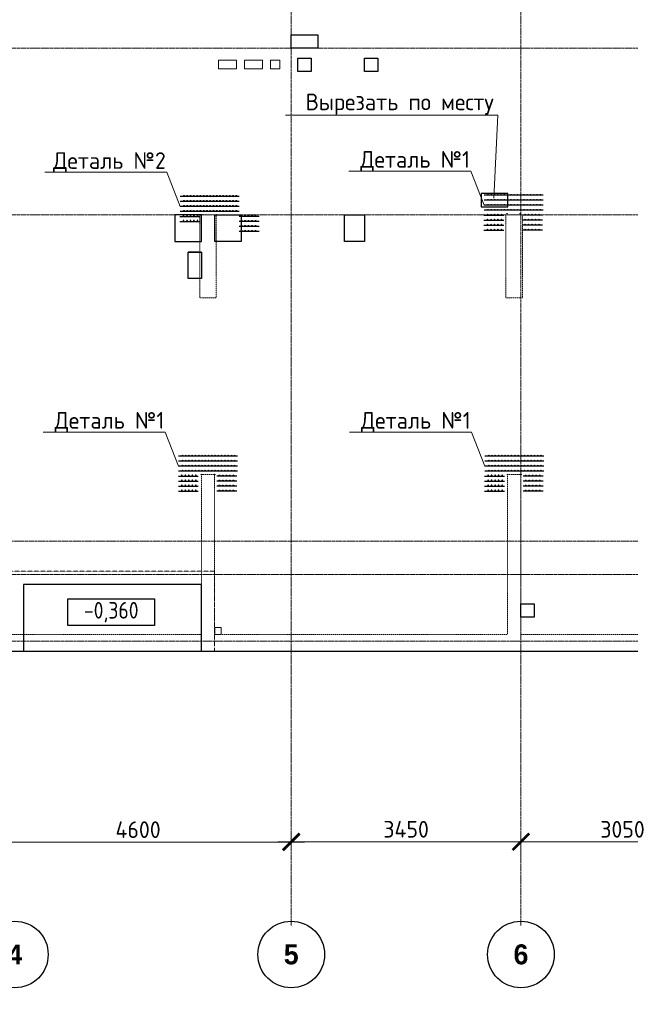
# Model space of a CAD drawing. Header units: millimetres. Extents: x 448962 to 1592680, y -326645 to -197113.
# Tile 382 of 398: x 911811 to 920981, y -277523 to -262745. Entities that reach past the tile are written whole.
import ezdxf
from ezdxf import colors
from ezdxf.entities.mleader import LeaderData, LeaderLine
from ezdxf.math import Vec2, Vec3

# ---------------------------------------------------------------- set-up
doc = ezdxf.new("R2010")
doc.units = ezdxf.units.MM
for name, pattern in [('01 Штриховая _4 мм_', [6, 3.5, -2.5]), ('______5', [1100, 800, -100, 100, -100]), ('HIDDEN2', [4.7625, 3.175, -1.5875]), ('осевая', [50.8, 31.75, -6.35, 6.35, -6.35])]:
    doc.linetypes.add(name, pattern=pattern)
for name, color, linetype, lineweight in [('ВК__отв в полу 1-2 эт', 6, 'Continuous', 25), ('Оси', 40, '______5', 18), ('осн.сетка', 4, 'Continuous', 60), ('Перекрытие ж_бетон', 1, 'Continuous', 30), ('подоснова', 151, 'Continuous', 5), ('размер', 1, 'Continuous', 25), ('РАЗМЕРЫ', 1, 'Continuous', 9), ('СТЕНЫ', 3, 'Continuous', 30), ('Текст_ общее', 7, 'Continuous', 25)]:
    doc.layers.add(name, color=color, linetype=linetype, lineweight=lineweight)
doc.styles.add('Century Gothic', font='GOTHIC.TTF')
doc.styles.add('GOST Common_1', font='GOST_Common.ttf', dxfattribs={"width": 0.9, "height": 250})
doc.styles.add('GOST-2.304_Type-B', font='GOST_Common.ttf')
doc.styles.add('ГОСТ', font='GOST_Common.ttf')
doc.dimstyles.new('СПДС', dxfattribs={"dimscale": 100, "dimtxt": 2.5, "dimasz": 2.5, "dimexe": 1.25, "dimexo": 0, "dimtad": 1, "dimdec": 0, "dimtxsty": 'GOST-2.304_Type-B', "dimblk": 'ARCHTICK', "dimcen": 2.5, "dimdle": 2, "dimadec": 0, "dimazin": 2, "dimtfac": 0.75, "dimtdec": 0, "dimtmove": 1, "dimatfit": 3, "dimfxl": 1, "dimtolj": 1, "dimarcsym": 1})

# ---------------------------------------------------------------- blocks, each defined once
blk = doc.blocks.new('NSY101')
at = {"color": 0, "linetype": 'ByBlock', "lineweight": -2}
blk.add_circle((0, 0), 50, dxfattribs=at)
blk = doc.blocks.new('_ArchTick')
at = {"color": 0, "linetype": 'ByBlock', "const_width": 0.15}
blk.add_lwpolyline([(-0.5, -0.5), (0.5, 0.5)], dxfattribs=at)
blk = doc.blocks.new('*D257')
at = {"layer": 'DEFPOINTS', "color": 0, "transparency": 16777216}
for p in [(531992, -230035), (536592, -230035), (536592, -230159)]:
    blk.add_point(p, dxfattribs=at)
at = {"layer": 'РАЗМЕРЫ', "color": 0, "lineweight": -2, "transparency": 16777216}
for p, q in [((536592, -230159), (536592, -229910)), ((531792, -230035), (536792, -230035)), ((531992, -230035), (531992, -230160))]:
    blk.add_line(p, q, dxfattribs=at)
at = {"layer": 'РАЗМЕРЫ', "color": 0, "lineweight": -2, "transparency": 16777216, "xscale": 250, "yscale": 250, "zscale": 250, "rotation": 180}
blk.add_blockref('_ArchTick', (531992, -230035), dxfattribs=at)
at = {"layer": 'РАЗМЕРЫ', "color": 0, "lineweight": -2, "transparency": 16777216, "xscale": 250, "yscale": 250, "zscale": 250}
blk.add_blockref('_ArchTick', (536592, -230035), dxfattribs=at)
at = {"layer": 'РАЗМЕРЫ', "color": 0, "transparency": 16777216, "insert": (534292, -229848), "char_height": 250, "attachment_point": 5, "style": 'GOST-2.304_Type-B'}
blk.add_mtext('\\A1;4600', dxfattribs=at)
blk = doc.blocks.new('*D1016')
at = {"layer": 'DEFPOINTS', "color": 0, "transparency": 16777216}
for p in [(540042, -230030), (536592, -230159), (540042, -230327)]:
    blk.add_point(p, dxfattribs=at)
at = {"layer": 'РАЗМЕРЫ', "color": 0, "lineweight": -2, "transparency": 16777216}
for p, q in [((536592, -230159), (536592, -229905)), ((540042, -230327), (540042, -229905)), ((536392, -230030), (540242, -230030))]:
    blk.add_line(p, q, dxfattribs=at)
at = {"layer": 'РАЗМЕРЫ', "color": 0, "lineweight": -2, "transparency": 16777216, "xscale": 250, "yscale": 250, "zscale": 250, "rotation": 180}
blk.add_blockref('_ArchTick', (536592, -230030), dxfattribs=at)
at = {"layer": 'РАЗМЕРЫ', "color": 0, "lineweight": -2, "transparency": 16777216, "xscale": 250, "yscale": 250, "zscale": 250}
blk.add_blockref('_ArchTick', (540042, -230030), dxfattribs=at)
at = {"layer": 'РАЗМЕРЫ', "color": 0, "transparency": 16777216, "insert": (538317, -229842), "char_height": 250, "attachment_point": 5, "style": 'GOST-2.304_Type-B'}
blk.add_mtext('\\A1;3450', dxfattribs=at)
blk = doc.blocks.new('*D1017')
at = {"layer": 'DEFPOINTS', "color": 0, "transparency": 16777216}
for p in [(543092, -230031), (543092, -230248), (540042, -230327)]:
    blk.add_point(p, dxfattribs=at)
at = {"layer": 'РАЗМЕРЫ', "color": 0, "lineweight": -2, "transparency": 16777216}
for p, q in [((540042, -230327), (540042, -229906)), ((543092, -230248), (543092, -229906)), ((539842, -230031), (543292, -230031))]:
    blk.add_line(p, q, dxfattribs=at)
at = {"layer": 'РАЗМЕРЫ', "color": 0, "lineweight": -2, "transparency": 16777216, "xscale": 250, "yscale": 250, "zscale": 250, "rotation": 180}
blk.add_blockref('_ArchTick', (540042, -230031), dxfattribs=at)
at = {"layer": 'РАЗМЕРЫ', "color": 0, "lineweight": -2, "transparency": 16777216, "xscale": 250, "yscale": 250, "zscale": 250}
blk.add_blockref('_ArchTick', (543092, -230031), dxfattribs=at)
at = {"layer": 'РАЗМЕРЫ', "color": 0, "transparency": 16777216, "insert": (541567, -229843), "char_height": 250, "attachment_point": 5, "style": 'GOST-2.304_Type-B'}
blk.add_mtext('\\A1;3050', dxfattribs=at)
blk = doc.blocks.new('стены  тп')
at = {"layer": 'СТЕНЫ', "color": 251, "linetype": '01 Штриховая _4 мм_', "lineweight": 0, "true_color": 0x636466}
for p, q in [((554937, -332126, 3100), (554687, -332126, 3100)), ((554687, -332126, 3100), (554687, -333376, 3100)), ((554937, -333376, 3100), (554937, -332126, 3100)), ((559392, -332126, 3100), (559287, -332126, 3100)), ((559287, -332126, 3100), (559287, -333376, 3100)), ((559512, -332126, 3100), (559392, -332126, 3100)), ((559392, -332126, 3100), (559392, -332126, 3100)), ((559537, -332126, 3100), (559512, -332126, 3100)), ((559537, -332246, 3100), (559537, -332126, 3100)), ((559537, -333376, 3100), (559537, -332246, 3100)), ((554687, -333376, 3100), (554937, -333376, 3100)), ((559287, -333376, 3100), (559512, -333376, 3100)), ((559512, -333376, 3100), (559537, -333376, 3100)), ((554912, -336026, 3100), (554712, -336026, 3100)), ((554712, -336026, 3100), (554712, -338426, 3100)), ((554912, -338426, 3100), (554912, -336026, 3100)), ((559392, -336026, 3100), (559312, -336026, 3100)), ((559312, -336026, 3100), (559312, -338426, 3100)), ((559512, -336026, 3100), (559392, -336026, 3100)), ((559512, -336146, 3100), (559512, -336026, 3100)), ((559512, -338426, 3100), (559512, -336146, 3100)), ((554712, -338426, 3100), (546812, -338426, 3100)), ((559312, -338426, 3100), (554912, -338426, 3100)), ((560912, -338426, 3100), (559512, -338426, 3100)), ((561032, -338426, 3100), (560912, -338426, 3100)), ((562432, -338426, 3100), (561032, -338426, 3100)), ((546312, -338676, 3100), (552112, -338676, 3100)), ((552312, -338676, 3100), (552112, -338676, 3100)), ((552112, -338676, 3100), (552312, -338676, 3100)), ((552312, -338676, 3100), (561812, -338676, 3100))]:
    blk.add_line(p, q, dxfattribs=at)
blk = doc.blocks.new('кр1')
at = {"layer": 'осн.сетка', "color": 3, "lineweight": 25, "ltscale": 100}
blk.add_lwpolyline([(706362, 64836), (707628, 64836)], dxfattribs=at)
at = {"layer": 'размер', "lineweight": 25, "ltscale": 2}
for centre in [(706424, 64825), (706494, 64825), (706564, 64825), (706634, 64825), (706704, 64825), (706774, 64825), (706844, 64825), (706914, 64825), (706984, 64825), (707054, 64825), (707124, 64825), (707194, 64825), (707264, 64825), (707334, 64825), (707404, 64825), (707474, 64825), (707544, 64825)]:
    blk.add_circle(centre, 9, dxfattribs=at)
blk = doc.blocks.new('КР3')
at = {"layer": 'осн.сетка', "color": 3, "lineweight": 25, "ltscale": 100}
blk.add_lwpolyline([(201777, 10163), (202177, 10163)], dxfattribs=at)
at = {"layer": 'размер', "lineweight": 25, "ltscale": 2}
for centre in [(201847, 10152), (201917, 10152), (201987, 10152), (202057, 10152), (202127, 10152)]:
    blk.add_circle(centre, 9, dxfattribs=at)
blk = doc.blocks.new('деталь1')
at = {"layer": 'РАЗМЕРЫ', "color": 0, "xscale": 2.8, "yscale": 2.8, "zscale": 2.8, "rotation": 270}
for p in [(87255, 2000604), (87555, 2000604), (87855, 2000604), (88155, 2000604)]:
    blk.add_blockref('кр1', p, dxfattribs=at)
at = {"layer": 'РАЗМЕРЫ', "color": 1, "yscale": 3, "zscale": 3, "rotation": 270}
for p, xscale in [((239506, 628081), 3), ((239806, 628081), 3), ((240106, 628081), 3), ((240406, 628081), 3), ((239506, -586096), -3), ((239806, -586096), -3), ((240106, -586096), -3), ((240406, -586096), -3)]:
    blk.add_blockref('КР3', p, dxfattribs=dict(at, xscale=xscale))
blk = doc.blocks.new('деталь 1')
at = {"layer": 'DEFPOINTS', "color": 1}
for centre, radius in [((264219, 22163), 17.2), ((264219, 21363), 15.3)]:
    blk.add_circle(centre, radius, dxfattribs=at)
at = {"layer": 'РАЗМЕРЫ', "color": 1}
blk.add_blockref('деталь1', (-5676, 745), dxfattribs=at)
blk = doc.blocks.new('_None')
blk = doc.blocks.new('отверстия новые')
at = {"layer": 'ВК__отв в полу 1-2 эт', "color": 5, "lineweight": 30}
for points in [[(689144, -404340), (689144, -404540), (688744, -404540), (688744, -404340)], [(689144, -404340), (689144, -404540), (688744, -404540), (688744, -404340)], [(691594, -406720), (691594, -406920), (691994, -406920), (691994, -406720)], [(691594, -406720), (691594, -406920), (691994, -406920), (691994, -406720)], [(686994, -407040), (686994, -407440), (687394, -407440), (687394, -407040)], [(686994, -407040), (686994, -407440), (687394, -407440), (687394, -407040)], [(687994, -407040), (687994, -407440), (687594, -407440), (687594, -407040)], [(687994, -407040), (687994, -407440), (687594, -407440), (687594, -407040)], [(689844, -407440), (689544, -407440), (689544, -407040), (689844, -407040)], [(689844, -407440), (689544, -407440), (689544, -407040), (689844, -407040)]]:
    blk.add_lwpolyline(points, close=True, dxfattribs=at)
at = {"layer": 'ВК__отв в полу 1-2 эт', "color": 5, "lineweight": 30, "ltscale": 100}
for points in [[(689044, -404890), (688844, -404890), (688844, -404690), (689044, -404690)], [(689044, -404890), (688844, -404890), (688844, -404690), (689044, -404690)], [(690044, -404890), (689844, -404890), (689844, -404690), (690044, -404690)], [(690044, -404890), (689844, -404890), (689844, -404690), (690044, -404690)], [(687394, -407600), (687394, -408000), (687194, -408000), (687194, -407600)], [(687394, -407600), (687394, -407600), (687194, -407600), (687194, -407600)], [(687394, -407600), (687394, -408000), (687194, -408000), (687194, -407600)], [(687394, -407600), (687394, -407600), (687194, -407600), (687194, -407600)], [(692394, -412879), (692394, -413079), (692194, -413079), (692194, -412879)], [(692394, -412879), (692394, -413079), (692194, -413079), (692194, -412879)]]:
    blk.add_lwpolyline(points, close=True, dxfattribs=at)
blk = doc.blocks.new('отвертия фон')
at = {"color": 2, "lineweight": 0}
blk.add_lwpolyline([(15412, 50647), (15510, 50647), (15510, 50545), (15412, 50545)], close=True, dxfattribs=at)
at = {"layer": 'Перекрытие ж_бетон', "color": 2, "lineweight": 0, "elevation": 160}
for points in [[(15471, 59165), (15741, 59165), (15741, 59035), (15471, 59035)], [(15861, 59165), (16131, 59165), (16131, 59035), (15861, 59035)], [(16251, 59165), (16391, 59165), (16391, 59035), (16251, 59035)]]:
    blk.add_lwpolyline(points, close=True, dxfattribs=at)
at = {"layer": 'РАЗМЕРЫ', "lineweight": 0}
blk.add_blockref('отверстия новые', (-672182, 463885), dxfattribs=at)
blk = doc.blocks.new('оси плит')
at = {"layer": 'Оси', "color": 16, "linetype": 'осевая', "lineweight": 0, "transparency": 33554687}
for p, q in [((536592.3, -202894.1), (536592.3, -231285.8)), ((540042.3, -202894.1), (540042.3, -231285.8)), ((519570.9, -218117.4), (573160.2, -218117.4)), ((519570.9, -220617.4), (573160.2, -220617.4)), ((520148.3, -225517.4), (572494.8, -225517.4)), ((519570.9, -226017.4), (573160.2, -226017.4)), ((519570.9, -227017.4), (573160.2, -227017.4))]:
    blk.add_line(p, q, dxfattribs=at)
at = {"layer": 'Оси', "color": 16, "linetype": 'Continuous', "lineweight": 25, "transparency": 33554687, "xscale": 9.999999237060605, "yscale": 9.999999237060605, "zscale": 9.999999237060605}
for p in [(532441.7, -231721.6), (536591.7, -231721.6), (540041.7, -231721.6)]:
    blk.add_blockref('NSY101', p, dxfattribs=at)
at = {"layer": 'Оси', "color": 16, "linetype": 'Continuous', "lineweight": 25, "transparency": 33554687, "char_height": 300, "width": 385, "attachment_point": 5, "style": 'Century Gothic'}
for s, insert in [('\\A1;{\\fCentury Gothic|i0|b1;\\H300.000000;\\W1.000000;\\C16;4}\\P', (532441.7, -231721.6)), ('\\A1;{\\fCentury Gothic|i0|b1;\\H300.000000;\\W1.000000;\\C16;5}\\P', (536591.7, -231721.6)), ('\\A1;{\\fCentury Gothic|i0|b1;\\H300.000000;\\W1.000000;\\C16;6}\\P', (540041.7, -231721.6))]:
    blk.add_mtext(s, dxfattribs=dict(at, insert=insert))
at = {"layer": 'РАЗМЕРЫ', "color": 1}
for base, p1, p2, picture, middle in [((536592.3, -230035.1), (531992.3, -230035.1), (536592.3, -230159.1), '*D257', (534292.3, -229847.6)), ((540042.3, -230030), (536592.3, -230159.1), (540042.3, -230326.7), '*D1016', (538317.3, -229842.5)), ((543092.3, -230030.7), (540042.3, -230326.7), (543092.3, -230247.6), '*D1017', (541567.3, -229843.2))]:
    dim = blk.add_linear_dim(base=base, p1=p1, p2=p2, dimstyle='СПДС', dxfattribs=at)
    dim.commit()
    dim.dimension.update_dxf_attribs({"geometry": picture, "text_midpoint": middle})

msp = doc.modelspace()

# ---------------------------------------------------------------- linework, layer by layer
at = {"layer": 'DEFPOINTS', "color": 1}
for centre, radius in [((914564, -265671.3), 3.82), ((914764, -265671.3), 4.29)]:
    msp.add_circle(centre, radius, dxfattribs=at)
at = {"layer": 'Перекрытие ж_бетон', "color": 252, "linetype": 'HIDDEN2', "lineweight": 0, "true_color": 0x939598}
msp.add_lwpolyline([(914739.1, -272221.3), (914739.1, -271021.3), (911669.3, -271021.3), (911669.3, -272221.3)], dxfattribs=at)
at = {"layer": 'Перекрытие ж_бетон'}
msp.add_lwpolyline([(914539.1, -271221.3), (911869.3, -271221.3), (911869.3, -272221.3), (914539.1, -272221.3)], close=True, dxfattribs=at)
at = {"layer": 'Текст_ общее', "lineweight": 30}
msp.add_lwpolyline([(912536.1, -271438.3), (913836.1, -271438.3), (913836.1, -271838.3), (912536.1, -271838.3)], close=True, dxfattribs=at)

# ---------------------------------------------------------------- block references
at = {"layer": 'РАЗМЕРЫ'}
for name, p in [('оси плит', (379297, -45053.9)), ('стены  тп', (359826.9, 66454.4, -3100))]:
    msp.add_blockref(name, p, dxfattribs=at)
at = {"layer": 'РАЗМЕРЫ', "color": 0, "xscale": 0.7000000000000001, "yscale": 0.7000000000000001, "zscale": 0.7000000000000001, "rotation": 180}
for p in [(1409560.5, -220011.3), (1409560.5, -220086.3), (1409560.5, -220161.3), (1409560.5, -220236.3)]:
    msp.add_blockref('кр1', p, dxfattribs=at)
at = {"layer": 'РАЗМЕРЫ', "color": 1}
for name, p, xscale, yscale, zscale, rotation in [('деталь 1', (913788.8, -199600.1), 0.25, 0.25, 0.25, 270), ('КР3', (762885.7, -258074.2), -0.75, 0.75, 0.75, 180), ('КР3', (1066738.1, -258074.2), 0.75, 0.75, 0.75, 180), ('КР3', (762885.7, -258149.2), -0.75, 0.75, 0.75, 180), ('КР3', (1066738.1, -258149.2), 0.75, 0.75, 0.75, 180), ('КР3', (1066738.1, -258224.2), 0.75, 0.75, 0.75, 180), ('КР3', (1066738.1, -258299.2), 0.75, 0.75, 0.75, 180), ('деталь 1', (909198.5, -203516.7), 0.25, 0.25, 0.25, 270), ('деталь 1', (913798.5, -203516.7), 0.25, 0.25, 0.25, 270)]:
    msp.add_blockref(name, p, dxfattribs=dict(at, xscale=xscale, yscale=yscale, zscale=zscale, rotation=rotation))

# ---------------------------------------------------------------- texts
at = {"insert": (676311.7, -270795.5), "char_height": 300, "width": 18500, "attachment_point": 1, "style": 'ГОСТ'}
msp.add_mtext('\\pi-900,l900,t900;{\\C7;1.^IАрмирование монолитной плиты  состоит из основного армирования ∅10 А500С с шагом  200х200мм  в нижней зоне, основного армирования ∅10 А500С с шагом  200х200мм  в  верхней зоне и дополнительного армирования, указанного на схемах армирования.\\P2.^IАрмирование плиты предусмотрено отдельными  стержнями заводской длины по осям Х и Y. При недостатке заводской длины стержней для армирования плиты, стыки стержней осуществлять внахлестку без  сварки. Стыки арматуры внахлестку должны располагаться вразбежку (через шаг). См. деталь стыковки арматуры.\\P3.^IВерхнюю и нижнюю арматуру вязать вязальной проволокой через пересечение.  Стержни основной и дополнительной арматуры укладывать в соответствии с сечениями .\\P4.^IПо периметру плиты и у отверстий  у концов основной арматуры устанавливать П-образные элементы Ск1.\\P5.^I Для фиксации в проектном положении стержней верхней сетки устанавливать фиксаторы Ф1 с шагом 600х600мм.\\P6.^IДиаметр оправки стержня при d<20мм - 5d, при d≥20мм - 8d\\P7.^IКаркасы поперечного армирования устанавливаются до начала устройство верхней сетки армирования.}', dxfattribs=at)

# ---------------------------------------------------------------- leaders
at = {"layer": 'подоснова', "color": 2, "ltscale": 0.3}
ml = msp.add_multileader_mtext('Standard', dxfattribs=at)
ml.set_content('Вырезать по месту', color=2, style='GOST-2.304_Type-B')
ml.set_leader_properties(color=256, linetype='ByLayer', lineweight=15)
ml.set_arrow_properties(name='NONE')
ml.build(insert=Vec2(0, 0))
ml.multileader.update_dxf_attribs({"text_left_attachment_type": 6, "text_right_attachment_type": 6, "dogleg_length": 0.1, "arrow_head_size": 18})
ctx = ml.context
ctx.base_point, ctx.char_height, ctx.arrow_head_size, ctx.landing_gap_size, ctx.plane_origin = Vec3(916040.9, -264178.3, -4660), 250, 18, 20, Vec3(917332, -253925.8, -4660)
ctx.left_attachment, ctx.right_attachment, ctx.text_align_type = 6, 6, 1
notes = []
notes.append((ctx, [(1, (1, 1, 0), (918989.7, -264178.3, -4660), (-1, 0), 0.1, [(0, [(918930.9, -265422.3, -4660)], 0, [])])]))
ctx.mtext.insert, ctx.mtext.alignment, ctx.mtext.flow_direction = Vec3(917515.2, -263853.3, -4660), 2, 5
ml = msp.add_multileader_mtext('Standard', dxfattribs=at)
ml.set_content('Деталь №2', color=2, style='GOST-2.304_Type-B')
ml.set_leader_properties(color=256, linetype='ByLayer', lineweight=15)
ml.set_arrow_properties(name='NONE')
ml.build(insert=Vec2(0, 0))
ml.multileader.update_dxf_attribs({"text_left_attachment_type": 6, "text_right_attachment_type": 6, "dogleg_length": 0.1, "arrow_head_size": 18})
ctx = ml.context
ctx.base_point, ctx.char_height, ctx.arrow_head_size, ctx.landing_gap_size, ctx.plane_origin = Vec3(912296.1, -265033.7), 250, 18, 20, Vec3(909337.6, -254493.1)
ctx.left_attachment, ctx.right_attachment, ctx.text_align_type = 6, 6, 1
notes.append((ctx, [(1, (1, 1, 0), (914021.8, -265033.7), (-1, 0), 0.1, [(0, [(914220.9, -265546.3)], 0, [])])]))
ctx.mtext.insert, ctx.mtext.alignment, ctx.mtext.flow_direction = Vec3(913158.9, -264733.7), 2, 5
ml = msp.add_multileader_mtext('Standard', dxfattribs=at)
ml.set_content('Деталь №1', color=2, style='GOST-2.304_Type-B')
ml.set_leader_properties(color=256, linetype='ByLayer', lineweight=15)
ml.set_arrow_properties(name='NONE')
ml.build(insert=Vec2(0, 0))
ml.multileader.update_dxf_attribs({"text_left_attachment_type": 6, "text_right_attachment_type": 6, "dogleg_length": 0.1, "arrow_head_size": 18})
ctx = ml.context
ctx.base_point, ctx.char_height, ctx.arrow_head_size, ctx.landing_gap_size, ctx.plane_origin = Vec3(916911.6, -265017.1), 250, 18, 20, Vec3(913903, -254476.5)
ctx.left_attachment, ctx.right_attachment, ctx.text_align_type = 6, 6, 1
notes.append((ctx, [(1, (1, 1, 0), (918587.3, -265017.1), (-1, 0), 0.1, [(0, [(918786.4, -265529.7)], 0, [])])]))
ctx.mtext.insert, ctx.mtext.alignment, ctx.mtext.flow_direction = Vec3(917749.4, -264717.1), 2, 5
ml = msp.add_multileader_mtext('Standard', dxfattribs=at)
ml.set_content('Деталь №1', color=2, style='GOST-2.304_Type-B')
ml.set_leader_properties(color=256, linetype='ByLayer', lineweight=15)
ml.set_arrow_properties(name='NONE')
ml.build(insert=Vec2(0, 0))
ml.multileader.update_dxf_attribs({"text_left_attachment_type": 6, "text_right_attachment_type": 6, "dogleg_length": 0.1, "arrow_head_size": 18})
ctx = ml.context
ctx.base_point, ctx.char_height, ctx.arrow_head_size, ctx.landing_gap_size, ctx.plane_origin = Vec3(912321.3, -268933.7), 250, 18, 20, Vec3(909312.8, -258393.1)
ctx.left_attachment, ctx.right_attachment, ctx.text_align_type = 6, 6, 1
notes.append((ctx, [(1, (1, 1, 0), (913997, -268933.7), (-1, 0), 0.1, [(0, [(914196.1, -269446.3)], 0, [])])]))
ctx.mtext.insert, ctx.mtext.alignment, ctx.mtext.flow_direction = Vec3(913159.1, -268633.7), 2, 5
ml = msp.add_multileader_mtext('Standard', dxfattribs=at)
ml.set_content('Деталь №1', color=2, style='GOST-2.304_Type-B')
ml.set_leader_properties(color=256, linetype='ByLayer', lineweight=15)
ml.set_arrow_properties(name='NONE')
ml.build(insert=Vec2(0, 0))
ml.multileader.update_dxf_attribs({"text_left_attachment_type": 6, "text_right_attachment_type": 6, "dogleg_length": 0.1, "arrow_head_size": 18})
ctx = ml.context
ctx.base_point, ctx.char_height, ctx.arrow_head_size, ctx.landing_gap_size, ctx.plane_origin = Vec3(916921.3, -268933.7), 250, 18, 20, Vec3(913912.8, -258393.1)
ctx.left_attachment, ctx.right_attachment, ctx.text_align_type = 6, 6, 1
notes.append((ctx, [(1, (1, 1, 0), (918597, -268933.7), (-1, 0), 0.1, [(0, [(918796.1, -269446.3)], 0, [])])]))
ctx.mtext.insert, ctx.mtext.alignment, ctx.mtext.flow_direction = Vec3(917759.1, -268633.7), 2, 5
for ctx, leaders in notes:
    for number, flags, end, landing, length, lines in leaders:
        leader = LeaderData()
        leader.index, (leader.has_last_leader_line, leader.has_dogleg_vector, leader.attachment_direction) = number, flags
        leader.last_leader_point, leader.dogleg_vector, leader.dogleg_length = Vec3(end), Vec3(landing), length
        for number, points, colour, breaks in lines:
            line = LeaderLine()
            line.index, line.vertices, line.color, line.breaks = number, Vec3.list(points), colors.encode_raw_color(colour), breaks
            leader.lines.append(line)
        ctx.leaders.append(leader)

# ---------------------------------------------------------------- next in the draw order: texts
at = {"layer": 'Текст_ общее', "insert": (913186.1, -271638.3), "char_height": 250, "width": 1056.523, "attachment_point": 5, "style": 'GOST Common_1', "bg_fill": 3, "box_fill_scale": 1, "bg_fill_color": 256, "bg_fill_transparency": 0}
msp.add_mtext('-0,360', dxfattribs=at)

# ---------------------------------------------------------------- next in the draw order: linework, layer by layer
at = {"layer": 'Перекрытие ж_бетон'}
msp.add_lwpolyline([(902189.1, -272221.3), (902189.1, -272221.3), (949589.1, -272221.3), (949589.1, -249921.3), (902189.1, -249921.3), (902189.1, -272221.3)], dxfattribs=at)

# ---------------------------------------------------------------- next in the draw order: block references
msp.add_blockref('отвертия фон', (899327.5, -322516.4))

# ---------------------------------------------------------------- next in the draw order: texts
at = {"char_height": 300, "width": 18500, "attachment_point": 1, "style": 'ГОСТ'}
for insert in [(771704.5, -266206.3), (867423.7, -266737.8)]:
    msp.add_mtext('\\pi-900,l900,t900;{\\C7;1.^IАрмирование монолитной плиты  состоит из основного армирования ∅10 А500С с шагом  200х200мм  в нижней зоне, основного армирования ∅10 А500С с шагом  200х200мм  в  верхней зоне и дополнительного армирования, указанного на схемах армирования.\\P2.^IАрмирование плиты предусмотрено отдельными  стержнями заводской длины по осям Х и Y. При недостатке заводской длины стержней для армирования плиты, стыки стержней осуществлять внахлестку без  сварки. Стыки арматуры внахлестку должны располагаться вразбежку (через шаг). См. деталь стыковки арматуры.\\P3.^IВерхнюю и нижнюю арматуру вязать вязальной проволокой через пересечение.  Стержни основной и дополнительной арматуры укладывать в соответствии с сечениями .\\P4.^IПо периметру плиты и у отверстий  у концов основной арматуры устанавливать П-образные элементы Ск1.\\P5.^IПозиции со знаком "*" укладываются с шагом 100 мм\\P6.^I Для фиксации в проектном положении стержней верхней сетки устанавливать фиксаторы Ф1 с шагом 600х600мм.\\P7.^IДиаметр оправки стержня при d<20мм - 5d, при d≥20мм - 8d\\P8.^IКаркасы поперечного армирования устанавливаются до начала устройство верхней сетки армирования.\\P9.^IВ местах расположения отверстий осуществить прерывания основной и дополнительной сеток арматуры. Отверстия обрамляются двумя стержнями арматуры d 12. см. узел обрамления отверстий.\\P10.^IОбрамление отверстий выполнить в соотвии с узлом, расход стали на обрамление учтен на листе 3.\\P11.^IПроемы размерами до 300х300 допускается выполнять по месту методом алмазного бурения.\\P12.^IДополнительная арматура, попавшая в зону понижения плиты перекрытия должна быть  выполнена в соотвествии с узлом, стержни  допнительной арматуры загнуть по месту под углом 30 градусов.}', dxfattribs=dict(at, insert=insert))

doc.saveas('drawing.dxf')
